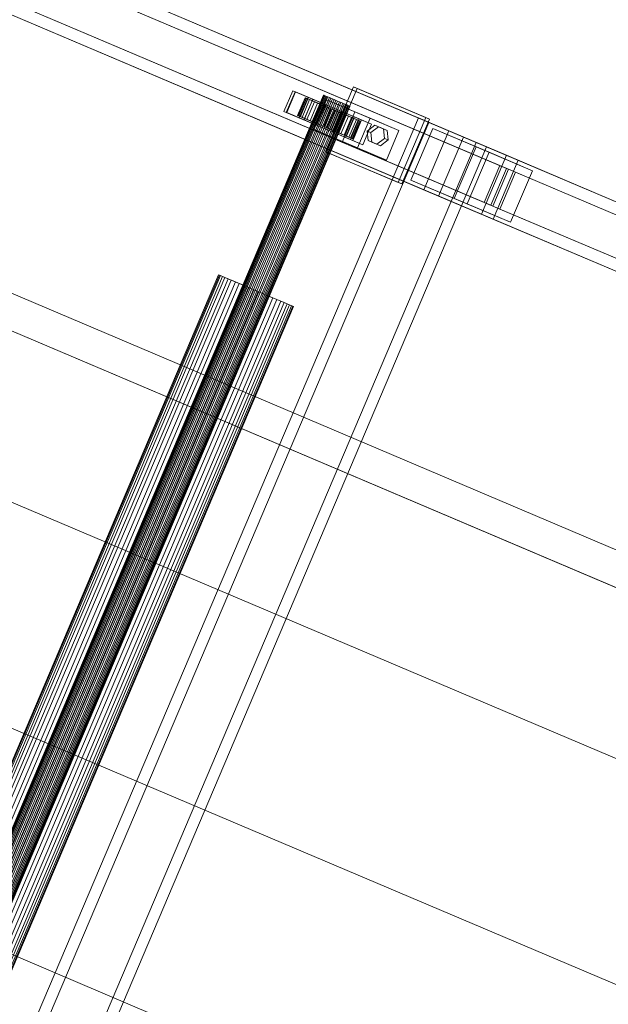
# Model space of a CAD drawing. Header units: millimetres. Extents: x -4738 to 65662, y -68080 to 6847.
# Tile 557 of 656: x 21910 to 22278, y -19897 to -19282. Entities that reach past the tile are written whole.
import ezdxf

# ---------------------------------------------------------------- set-up
doc = ezdxf.new("R2010")
doc.units = ezdxf.units.MM
doc.layers.add('superior_C10', color=7, linetype='Continuous', lineweight=0)

msp = doc.modelspace()

# ---------------------------------------------------------------- linework, layer by layer
at = {"layer": 'superior_C10'}
for p, q in [((27880.277, -21988.995), (18436.834, -17980.274)), ((18437.764, -17980.669), (27881.207, -21989.39)), ((22178.121, -19351.168), (21095.949, -18891.789)), ((22214.248, -19374.652), (21097.014, -18900.388)), ((22187.348, -19355.085), (21105.176, -18895.706)), ((22215.485, -19375.177), (21098.251, -18900.914)), ((22214.106, -19366.444), (21131.934, -18907.064)), ((22221.487, -19369.577), (21139.316, -18910.198)), ((22204.479, -19397.664), (21087.245, -18923.401)), ((21088.482, -18923.926), (22205.716, -19398.189)), ((22162.491, -19387.988), (21080.319, -18928.609)), ((21089.546, -18932.526), (22171.718, -19391.905)), ((22198.476, -19403.264), (21116.304, -18943.884)), ((21123.686, -18947.018), (22205.858, -19406.397)), ((22101.528, -19364.282), (22118.721, -19323.78)), ((22118.721, -19323.78), (22163.812, -19342.921)), ((22118.721, -19323.78), (22120.936, -19324.721)), ((22099.967, -19328.856), (21756.107, -20138.893)), ((21756.261, -20138.958), (22100.12, -19328.921)), ((22100.377, -19329.03), (21756.518, -20139.067)), ((22100.826, -19329.221), (21756.967, -20139.258)), ((22101.323, -19329.431), (21757.463, -20139.469)), ((22102.038, -19329.735), (21758.178, -20139.772)), ((22102.74, -19330.033), (21758.88, -20140.07)), ((22103.671, -19330.428), (21759.812, -20140.466)), ((22075.272, -19339.014), (22080.743, -19326.127)), ((22082.219, -19326.754), (22076.749, -19339.641)), ((22077.097, -19339.789), (22082.567, -19326.902)), ((22080.743, -19326.127), (22122.226, -19343.737)), ((22080.743, -19326.127), (22082.219, -19326.754)), ((22123.702, -19344.363), (22082.219, -19326.754)), ((22082.567, -19326.902), (22093.389, -19331.495)), ((22082.567, -19326.902), (22090.318, -19330.192)), ((22088.434, -19330.478), (22083.745, -19341.524)), ((22084.068, -19341.662), (22088.757, -19330.616)), ((22090.318, -19330.192), (22084.847, -19343.079)), ((22097.622, -19334.379), (22088.434, -19330.478)), ((22088.434, -19330.478), (22089.3, -19330.846)), ((22088.757, -19330.616), (22088.434, -19330.478)), ((22090.249, -19331.249), (22088.757, -19330.616)), ((22088.757, -19330.616), (22097.775, -19334.444)), ((22101.14, -19334.785), (22090.318, -19330.192)), ((22099.967, -19328.856), (22100.377, -19329.03)), ((22100.12, -19328.921), (22099.967, -19328.856)), ((22100.826, -19329.221), (22100.12, -19328.921)), ((22100.377, -19329.03), (22101.323, -19329.431)), ((22102.038, -19329.735), (22100.826, -19329.221)), ((22101.323, -19329.431), (22102.74, -19330.033)), ((22103.671, -19330.428), (22102.038, -19329.735)), ((22102.74, -19330.033), (22104.531, -19330.793)), ((22105.616, -19331.254), (22103.671, -19330.428)), ((22120.936, -19324.721), (22103.743, -19365.222)), ((22166.026, -19343.861), (22120.936, -19324.721)), ((22104.531, -19330.793), (21760.672, -20140.831)), ((22105.616, -19331.254), (21761.757, -20141.292)), ((22106.575, -19331.661), (21762.716, -20141.699)), ((22107.74, -19332.155), (21763.881, -20142.193)), ((22108.733, -19332.577), (21764.873, -20142.614)), ((22109.897, -19333.071), (21766.038, -20143.109)), ((22110.856, -19333.478), (21766.997, -20143.516)), ((22111.941, -19333.939), (21768.082, -20143.976)), ((22112.801, -19334.304), (21768.942, -20144.341)), ((22113.733, -19334.699), (21769.873, -20144.737)), ((22114.435, -19334.997), (21770.575, -20145.035)), ((22115.15, -19335.301), (21771.29, -20145.338)), ((22115.646, -19335.512), (21771.787, -20145.549)), ((22116.095, -19335.702), (21772.236, -20145.74)), ((22116.352, -19335.811), (21772.493, -20145.849)), ((22116.506, -19335.876), (21772.647, -20145.914)), ((22089.3, -19330.846), (22084.611, -19341.892)), ((22090.249, -19331.249), (22085.56, -19342.295)), ((22091.297, -19331.693), (22086.608, -19342.739)), ((22093.389, -19331.495), (22087.918, -19344.382)), ((22092.806, -19332.334), (22088.117, -19343.38)), ((22098.032, -19334.553), (22089.3, -19330.846)), ((22089.3, -19330.846), (22091.297, -19331.693)), ((22094.288, -19332.963), (22089.599, -19344.009)), ((22098.482, -19334.744), (22090.249, -19331.249)), ((22092.806, -19332.334), (22090.249, -19331.249)), ((22098.978, -19334.954), (22091.297, -19331.693)), ((22091.297, -19331.693), (22094.288, -19332.963)), ((22096.255, -19333.798), (22091.566, -19344.844)), ((22099.693, -19335.258), (22092.806, -19332.334)), ((22096.255, -19333.798), (22092.806, -19332.334)), ((22092.933, -19345.425), (22097.622, -19334.379)), ((22097.775, -19334.444), (22093.086, -19345.49)), ((22093.343, -19345.599), (22098.032, -19334.553)), ((22098.07, -19334.569), (22093.381, -19345.615)), ((22101.14, -19334.785), (22093.389, -19331.495)), ((22093.759, -19350.121), (22101.574, -19331.711)), ((22093.793, -19345.79), (22098.482, -19334.744)), ((22100.395, -19335.556), (22094.288, -19332.963)), ((22094.288, -19332.963), (22098.07, -19334.569)), ((22094.289, -19346), (22098.978, -19334.954)), ((22095.004, -19346.304), (22099.693, -19335.258)), ((22095.669, -19347.672), (22101.14, -19334.785)), ((22100.361, -19335.541), (22095.672, -19346.587)), ((22095.706, -19346.602), (22100.395, -19335.556)), ((22101.327, -19335.951), (22096.255, -19333.798)), ((22100.361, -19335.541), (22096.255, -19333.798)), ((22096.638, -19346.997), (22101.327, -19335.951)), ((22097.498, -19347.362), (22102.187, -19336.316)), ((22098.032, -19334.553), (22097.622, -19334.379)), ((22097.622, -19334.379), (22097.775, -19334.444)), ((22102.385, -19336.401), (22097.696, -19347.447)), ((22097.775, -19334.444), (22098.482, -19334.744)), ((22098.978, -19334.954), (22098.032, -19334.553)), ((22102.187, -19336.316), (22098.07, -19334.569)), ((22098.07, -19334.569), (22102.385, -19336.401)), ((22098.482, -19334.744), (22099.693, -19335.258)), ((22098.583, -19347.823), (22103.272, -19336.777)), ((22100.395, -19335.556), (22098.978, -19334.954)), ((22099.693, -19335.258), (22101.327, -19335.951)), ((22103.272, -19336.777), (22100.361, -19335.541)), ((22104.844, -19337.444), (22100.361, -19335.541)), ((22102.187, -19336.316), (22100.395, -19335.556)), ((22101.327, -19335.951), (22103.272, -19336.777)), ((22101.574, -19331.711), (22119.61, -19339.367)), ((22101.574, -19331.711), (22128.992, -19343.35)), ((22104.231, -19337.184), (22102.187, -19336.316)), ((22104.231, -19337.184), (22102.385, -19336.401)), ((22102.385, -19336.401), (22106.94, -19338.334)), ((22103.272, -19336.777), (22105.395, -19337.678)), ((22104.531, -19330.793), (22106.575, -19331.661)), ((22107.74, -19332.155), (22105.616, -19331.254)), ((22106.575, -19331.661), (22108.733, -19332.577)), ((22109.897, -19333.071), (22107.74, -19332.155)), ((22108.733, -19332.577), (22110.856, -19333.478)), ((22111.941, -19333.939), (22109.897, -19333.071)), ((22110.856, -19333.478), (22112.801, -19334.304)), ((22113.733, -19334.699), (22111.941, -19333.939)), ((22112.801, -19334.304), (22114.435, -19334.997)), ((22115.15, -19335.301), (22113.733, -19334.699)), ((22114.435, -19334.997), (22115.646, -19335.512)), ((22116.095, -19335.702), (22115.15, -19335.301)), ((22115.646, -19335.512), (22116.352, -19335.811)), ((22116.506, -19335.876), (22116.095, -19335.702)), ((22116.352, -19335.811), (22116.506, -19335.876)), ((22116.756, -19356.624), (22075.272, -19339.014)), ((22076.749, -19339.641), (22075.272, -19339.014)), ((22076.749, -19339.641), (22118.232, -19357.25)), ((22087.918, -19344.382), (22077.097, -19339.789)), ((22084.847, -19343.079), (22077.097, -19339.789)), ((22084.611, -19341.892), (22083.745, -19341.524)), ((22083.745, -19341.524), (22092.933, -19345.425)), ((22083.745, -19341.524), (22084.068, -19341.662)), ((22093.086, -19345.49), (22084.068, -19341.662)), ((22084.068, -19341.662), (22085.56, -19342.295)), ((22086.608, -19342.739), (22084.611, -19341.892)), ((22084.611, -19341.892), (22093.343, -19345.599)), ((22084.847, -19343.079), (22095.669, -19347.672)), ((22085.56, -19342.295), (22093.793, -19345.79)), ((22085.56, -19342.295), (22088.117, -19343.38)), ((22089.599, -19344.009), (22086.608, -19342.739)), ((22086.608, -19342.739), (22094.289, -19346)), ((22099.542, -19348.23), (22104.231, -19337.184)), ((22104.844, -19337.444), (22100.155, -19348.49)), ((22100.706, -19348.724), (22105.395, -19337.678)), ((22101.699, -19349.146), (22106.388, -19338.1)), ((22106.94, -19338.334), (22102.251, -19349.38)), ((22102.864, -19349.64), (22107.552, -19338.594)), ((22103.822, -19350.047), (22108.511, -19339.001)), ((22106.388, -19338.1), (22104.231, -19337.184)), ((22109.398, -19339.377), (22104.709, -19350.423)), ((22105.395, -19337.678), (22104.844, -19337.444)), ((22109.398, -19339.377), (22104.844, -19337.444)), ((22104.908, -19350.508), (22109.597, -19339.462)), ((22105.395, -19337.678), (22107.552, -19338.594)), ((22105.767, -19350.873), (22110.456, -19339.827)), ((22105.955, -19352.039), (22111.425, -19339.152)), ((22108.511, -19339.001), (22106.388, -19338.1)), ((22106.388, -19338.1), (22106.94, -19338.334)), ((22106.699, -19351.268), (22111.388, -19340.222)), ((22111.422, -19340.237), (22106.733, -19351.283)), ((22106.94, -19338.334), (22111.422, -19340.237)), ((22107.401, -19351.566), (22112.09, -19340.52)), ((22107.552, -19338.594), (22109.398, -19339.377)), ((22107.552, -19338.594), (22109.597, -19339.462)), ((22108.116, -19351.87), (22112.805, -19340.824)), ((22110.456, -19339.827), (22108.511, -19339.001)), ((22108.511, -19339.001), (22111.422, -19340.237)), ((22108.613, -19352.08), (22113.302, -19341.035)), ((22113.713, -19341.209), (22109.024, -19352.255)), ((22109.062, -19352.271), (22113.751, -19341.225)), ((22109.319, -19352.38), (22114.008, -19341.334)), ((22113.713, -19341.209), (22109.398, -19339.377)), ((22109.472, -19352.445), (22114.161, -19341.399)), ((22109.597, -19339.462), (22113.713, -19341.209)), ((22109.597, -19339.462), (22111.388, -19340.222)), ((22112.09, -19340.52), (22110.456, -19339.827)), ((22110.456, -19339.827), (22115.528, -19341.98)), ((22115.528, -19341.98), (22110.839, -19353.026)), ((22111.388, -19340.222), (22117.495, -19342.815)), ((22111.388, -19340.222), (22112.805, -19340.824)), ((22111.422, -19340.237), (22115.528, -19341.98)), ((22111.425, -19339.152), (22122.247, -19343.745)), ((22111.425, -19339.152), (22119.176, -19342.442)), ((22119.61, -19339.367), (22111.795, -19357.777)), ((22113.302, -19341.035), (22112.09, -19340.52)), ((22112.09, -19340.52), (22118.977, -19343.444)), ((22112.805, -19340.824), (22120.487, -19344.085)), ((22112.805, -19340.824), (22113.751, -19341.225)), ((22117.495, -19342.815), (22112.806, -19353.861)), ((22114.008, -19341.334), (22113.302, -19341.035)), ((22113.302, -19341.035), (22121.535, -19344.53)), ((22119.176, -19342.442), (22113.705, -19355.329)), ((22117.495, -19342.815), (22113.713, -19341.209)), ((22113.751, -19341.225), (22122.484, -19344.932)), ((22113.751, -19341.225), (22114.161, -19341.399)), ((22114.161, -19341.399), (22114.008, -19341.334)), ((22114.008, -19341.334), (22123.026, -19345.163)), ((22114.161, -19341.399), (22123.35, -19345.3)), ((22115.528, -19341.98), (22118.977, -19343.444)), ((22120.487, -19344.085), (22117.495, -19342.815)), ((22129.998, -19347.036), (22119.176, -19342.442)), ((22147.028, -19351.006), (22119.61, -19339.367)), ((22163.812, -19342.921), (22146.619, -19383.423)), ((22166.026, -19343.861), (22163.812, -19342.921)), ((21807.488, -20171.568), (22159.162, -19343.12)), ((22165.621, -19345.862), (21813.947, -20174.31)), ((22087.918, -19344.382), (22095.669, -19347.672)), ((22088.117, -19343.38), (22095.004, -19346.304)), ((22088.117, -19343.38), (22091.566, -19344.844)), ((22093.381, -19345.615), (22089.599, -19344.009)), ((22089.599, -19344.009), (22095.706, -19346.602)), ((22091.566, -19344.844), (22096.638, -19346.997)), ((22091.566, -19344.844), (22095.672, -19346.587)), ((22092.933, -19345.425), (22093.343, -19345.599)), ((22093.086, -19345.49), (22092.933, -19345.425)), ((22093.793, -19345.79), (22093.086, -19345.49)), ((22093.343, -19345.599), (22094.289, -19346)), ((22097.696, -19347.447), (22093.381, -19345.615)), ((22093.381, -19345.615), (22097.498, -19347.362)), ((22095.004, -19346.304), (22093.793, -19345.79)), ((22094.289, -19346), (22095.706, -19346.602)), ((22096.638, -19346.997), (22095.004, -19346.304)), ((22095.672, -19346.587), (22098.583, -19347.823)), ((22095.672, -19346.587), (22100.155, -19348.49)), ((22095.706, -19346.602), (22097.498, -19347.362)), ((22098.583, -19347.823), (22096.638, -19346.997)), ((22097.498, -19347.362), (22099.542, -19348.23)), ((22102.251, -19349.38), (22097.696, -19347.447)), ((22097.696, -19347.447), (22099.542, -19348.23)), ((22100.706, -19348.724), (22098.583, -19347.823)), ((22099.542, -19348.23), (22101.699, -19349.146)), ((22100.155, -19348.49), (22100.706, -19348.724)), ((22100.155, -19348.49), (22104.709, -19350.423)), ((22102.864, -19349.64), (22100.706, -19348.724)), ((22102.251, -19349.38), (22101.699, -19349.146)), ((22101.699, -19349.146), (22103.822, -19350.047)), ((22118.977, -19343.444), (22114.288, -19354.49)), ((22120.487, -19344.085), (22115.798, -19355.131)), ((22122.226, -19343.737), (22116.756, -19356.624)), ((22122.247, -19343.745), (22116.776, -19356.632)), ((22121.535, -19344.53), (22116.846, -19355.575)), ((22122.484, -19344.932), (22117.795, -19355.978)), ((22118.232, -19357.25), (22123.702, -19344.363)), ((22123.026, -19345.163), (22118.337, -19356.209)), ((22123.35, -19345.3), (22118.661, -19356.346)), ((22118.977, -19343.444), (22121.535, -19344.53)), ((22122.484, -19344.932), (22120.487, -19344.085)), ((22128.992, -19343.35), (22121.177, -19361.76)), ((22121.535, -19344.53), (22123.026, -19345.163)), ((22123.702, -19344.363), (22122.226, -19343.737)), ((22129.998, -19347.036), (22122.247, -19343.745)), ((22123.35, -19345.3), (22122.484, -19344.932)), ((22123.026, -19345.163), (22123.35, -19345.3)), ((22124.527, -19359.923), (22129.998, -19347.036)), ((22131.995, -19347.67), (22127.259, -19351.305)), ((22147.028, -19351.006), (22128.992, -19343.35)), ((22129.473, -19352.245), (22134.209, -19348.61)), ((22137.406, -19349.967), (22131.995, -19347.67)), ((22131.995, -19347.67), (22134.209, -19348.61)), ((22134.209, -19348.61), (22139.62, -19350.907)), ((22148.833, -19384.363), (22166.026, -19343.861)), ((22159.162, -19343.12), (22195.234, -19358.433)), ((22159.162, -19343.12), (22165.621, -19345.862)), ((22201.693, -19361.175), (22165.621, -19345.862)), ((22111.795, -19357.777), (22093.759, -19350.121)), ((22121.177, -19361.76), (22093.759, -19350.121)), ((22106.733, -19351.283), (22102.251, -19349.38)), ((22104.709, -19350.423), (22102.864, -19349.64)), ((22104.908, -19350.508), (22102.864, -19349.64)), ((22106.733, -19351.283), (22103.822, -19350.047)), ((22103.822, -19350.047), (22105.767, -19350.873)), ((22104.709, -19350.423), (22109.024, -19352.255)), ((22109.024, -19352.255), (22104.908, -19350.508)), ((22106.699, -19351.268), (22104.908, -19350.508)), ((22110.839, -19353.026), (22105.767, -19350.873)), ((22105.767, -19350.873), (22107.401, -19351.566)), ((22116.776, -19356.632), (22105.955, -19352.039)), ((22113.705, -19355.329), (22105.955, -19352.039)), ((22112.806, -19353.861), (22106.699, -19351.268)), ((22108.116, -19351.87), (22106.699, -19351.268)), ((22110.839, -19353.026), (22106.733, -19351.283)), ((22114.288, -19354.49), (22107.401, -19351.566)), ((22107.401, -19351.566), (22108.613, -19352.08)), ((22115.798, -19355.131), (22108.116, -19351.87)), ((22109.062, -19352.271), (22108.116, -19351.87)), ((22116.846, -19355.575), (22108.613, -19352.08)), ((22108.613, -19352.08), (22109.319, -19352.38)), ((22109.024, -19352.255), (22112.806, -19353.861)), ((22117.795, -19355.978), (22109.062, -19352.271)), ((22109.472, -19352.445), (22109.062, -19352.271)), ((22118.337, -19356.209), (22109.319, -19352.38)), ((22109.319, -19352.38), (22109.472, -19352.445)), ((22118.661, -19356.346), (22109.472, -19352.445)), ((22114.288, -19354.49), (22110.839, -19353.026)), ((22112.806, -19353.861), (22115.798, -19355.131)), ((22113.705, -19355.329), (22124.527, -19359.923)), ((22116.846, -19355.575), (22114.288, -19354.49)), ((22115.798, -19355.131), (22117.795, -19355.978)), ((22127.259, -19351.305), (22127.934, -19357.236)), ((22127.259, -19351.305), (22129.473, -19352.245)), ((22130.149, -19358.176), (22129.473, -19352.245)), ((22138.081, -19355.899), (22137.406, -19349.967)), ((22137.406, -19349.967), (22139.62, -19350.907)), ((22139.213, -19369.416), (22147.028, -19351.006)), ((22139.62, -19350.907), (22140.295, -19356.839)), ((22154.554, -19381.903), (22168.23, -19349.686)), ((22178.121, -19351.168), (22162.491, -19387.988)), ((22168.23, -19349.686), (22195.285, -19361.17)), ((22168.23, -19349.686), (22203.293, -19364.57)), ((22171.718, -19391.905), (22187.348, -19355.085)), ((22187.348, -19355.085), (22178.121, -19351.168)), ((23260.292, -19810.548), (22178.121, -19351.168)), ((23269.519, -19814.465), (22187.348, -19355.085)), ((22195.234, -19358.433), (21843.56, -20186.88)), ((21850.019, -20189.622), (22201.693, -19361.175)), ((22111.795, -19357.777), (22139.213, -19369.416)), ((22116.756, -19356.624), (22118.232, -19357.25)), ((22116.776, -19356.632), (22124.527, -19359.923)), ((22118.337, -19356.209), (22116.846, -19355.575)), ((22117.795, -19355.978), (22118.661, -19356.346)), ((22118.661, -19356.346), (22118.337, -19356.209)), ((22127.934, -19357.236), (22133.345, -19359.533)), ((22127.934, -19357.236), (22130.149, -19358.176)), ((22135.559, -19360.473), (22130.149, -19358.176)), ((22133.345, -19359.533), (22138.081, -19355.899)), ((22133.345, -19359.533), (22135.559, -19360.473)), ((22140.295, -19356.839), (22135.559, -19360.473)), ((22140.295, -19356.839), (22138.081, -19355.899)), ((22195.285, -19361.17), (22181.608, -19393.388)), ((22201.693, -19361.175), (22195.234, -19358.433)), ((22195.285, -19361.17), (22230.347, -19376.054)), ((22146.619, -19383.423), (22101.528, -19364.282)), ((22103.743, -19365.222), (22101.528, -19364.282)), ((22103.743, -19365.222), (22148.833, -19384.363)), ((22121.177, -19361.76), (22139.213, -19369.416)), ((22203.293, -19364.57), (22189.616, -19396.787)), ((22214.106, -19366.444), (22198.476, -19403.264)), ((22230.347, -19376.054), (22203.293, -19364.57)), ((22221.487, -19369.577), (22214.106, -19366.444)), ((23296.277, -19825.823), (22214.106, -19366.444)), ((22210.017, -19372.856), (22200.248, -19395.868)), ((22205.858, -19406.397), (22221.487, -19369.577)), ((22219.716, -19376.973), (22210.017, -19372.856)), ((23257.126, -19817.351), (22210.017, -19372.856)), ((23303.659, -19828.957), (22221.487, -19369.577)), ((22204.479, -19397.664), (22214.248, -19374.652)), ((22215.485, -19375.177), (22205.716, -19398.189)), ((22209.947, -19399.985), (22219.716, -19376.973)), ((22214.248, -19374.652), (22215.485, -19375.177)), ((22216.671, -19408.271), (22230.347, -19376.054)), ((23266.825, -19821.468), (22219.716, -19376.973)), ((22146.619, -19383.423), (22148.833, -19384.363)), ((22181.608, -19393.388), (22154.554, -19381.903)), ((22189.616, -19396.787), (22154.554, -19381.903)), ((22162.491, -19387.988), (22171.718, -19391.905)), ((23244.662, -19847.368), (22162.491, -19387.988)), ((22171.718, -19391.905), (23253.889, -19851.284)), ((22181.608, -19393.388), (22216.671, -19408.271)), ((22189.616, -19396.787), (22216.671, -19408.271)), ((22200.248, -19395.868), (22209.947, -19399.985)), ((23247.357, -19840.364), (22200.248, -19395.868)), ((22205.716, -19398.189), (22204.479, -19397.664)), ((22198.476, -19403.264), (22205.858, -19406.397)), ((23280.648, -19862.643), (22198.476, -19403.264)), ((22209.947, -19399.985), (23257.056, -19844.481)), ((22205.858, -19406.397), (23288.029, -19865.777)), ((22671.743, -19801.56), (21787.69, -19426.281)), ((21788.789, -19426.748), (22672.842, -19802.026)), ((22034.549, -19441.065), (21791.386, -20013.89)), ((21791.819, -20014.074), (22034.982, -19441.249)), ((22034.549, -19441.065), (22035.707, -19441.556)), ((22034.982, -19441.249), (22034.549, -19441.065)), ((22036.976, -19442.095), (22034.982, -19441.249)), ((22035.707, -19441.556), (21792.544, -20014.382)), ((22036.976, -19442.095), (21793.813, -20014.92)), ((22038.377, -19442.69), (21795.214, -20015.515)), ((22040.395, -19443.546), (21797.231, -20016.372)), ((22042.376, -19444.387), (21799.213, -20017.213)), ((22045.006, -19445.504), (21801.842, -20018.329)), ((22047.432, -19446.534), (21804.269, -20019.359)), ((22035.707, -19441.556), (22038.377, -19442.69)), ((22040.395, -19443.546), (22036.976, -19442.095)), ((22038.377, -19442.69), (22042.376, -19444.387)), ((22045.006, -19445.504), (22040.395, -19443.546)), ((22042.376, -19444.387), (22047.432, -19446.534)), ((22050.494, -19447.834), (22045.006, -19445.504)), ((22047.432, -19446.534), (22053.201, -19448.982)), ((22050.494, -19447.834), (21807.331, -20020.659)), ((22053.201, -19448.982), (21810.038, -20021.808)), ((22056.487, -19450.377), (21813.324, -20023.203)), ((22059.289, -19451.567), (21816.126, -20024.392)), ((22062.575, -19452.962), (21819.412, -20025.787)), ((22056.487, -19450.377), (22050.494, -19447.834)), ((22053.201, -19448.982), (22059.289, -19451.567)), ((22062.575, -19452.962), (22056.487, -19450.377)), ((22059.289, -19451.567), (22065.282, -19454.111)), ((22068.344, -19455.411), (22062.575, -19452.962)), ((22065.282, -19454.111), (21822.119, -20026.936)), ((22068.344, -19455.411), (21825.181, -20028.236)), ((22070.771, -19456.441), (21827.608, -20029.266)), ((22073.4, -19457.557), (21830.237, -20030.383)), ((22075.382, -19458.398), (21832.218, -20031.224)), ((22077.399, -19459.255), (21834.236, -20032.08)), ((22078.8, -19459.849), (21835.637, -20032.675)), ((22065.282, -19454.111), (22070.771, -19456.441)), ((22073.4, -19457.557), (22068.344, -19455.411)), ((22070.771, -19456.441), (22075.382, -19458.398)), ((22077.399, -19459.255), (22073.4, -19457.557)), ((22075.382, -19458.398), (22078.8, -19459.849)), ((22080.069, -19460.388), (22077.399, -19459.255)), ((22078.8, -19459.849), (22080.794, -19460.696)), ((22080.069, -19460.388), (21836.906, -20033.213)), ((22080.794, -19460.696), (21837.631, -20033.521)), ((22081.227, -19460.879), (21838.064, -20033.705)), ((22081.227, -19460.879), (22080.069, -19460.388)), ((22080.794, -19460.696), (22081.227, -19460.879)), ((21736.674, -19511.413), (22620.727, -19886.692)), ((22621.826, -19887.158), (21737.773, -19511.88)), ((21685.877, -19631.078), (22569.93, -20006.357)), ((22571.029, -20006.823), (21686.976, -19631.544)), ((21635.079, -19750.743), (22519.132, -20126.021)), ((22520.231, -20126.488), (21636.178, -19751.209))]:
    msp.add_line(p, q, dxfattribs=at)

doc.saveas('drawing.dxf')
